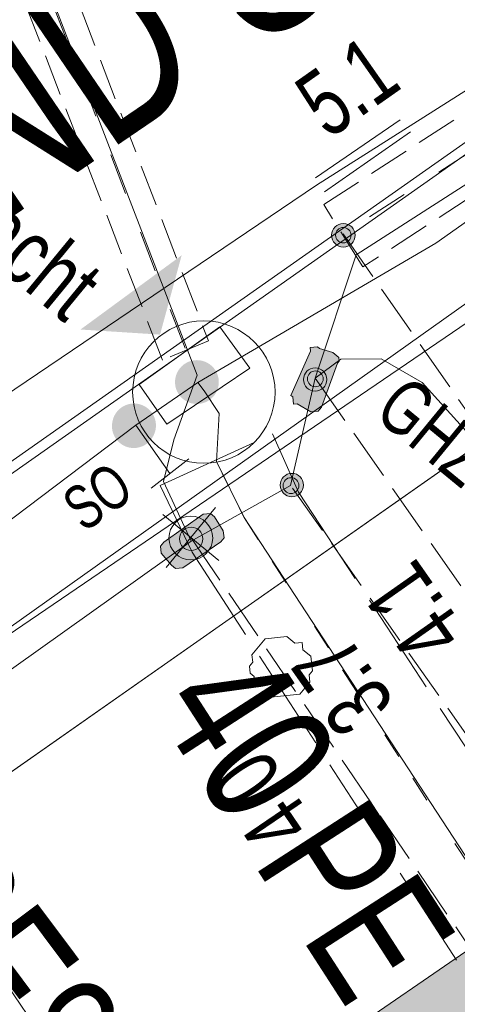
# Model space of a CAD drawing. Header units: metres. Extents: x -740 to 758, y -633 to 854.
# Tile 631 of 656: x 77.86 to 81.38, y -176.5 to -168.59. Entities that reach past the tile are written whole.
import ezdxf

# ---------------------------------------------------------------- set-up
doc = ezdxf.new("R2010")
doc.units = ezdxf.units.M
doc.header["$MEASUREMENT"] = 0
for name, pattern in [('208_208_208_416', [1.04, 0.208, -0.208, 0.208, -0.416]), ('333_125', [0.4576, 0.3328, -0.1248]), ('333_333', [0.6656, 0.3328, -0.3328]), ('416_125', [0.5408, 0.416, -0.1248]), ('832_208', [1.04, 0.832, -0.208])]:
    doc.linetypes.add(name, pattern=pattern)
for name, color, linetype in [('Gas.LOVION', 7, 'Continuous'), ('Gis.LOVION', 7, 'Continuous'), ('Grundkarte.LOVION', 7, 'Continuous'), ('Strom.LOVION', 7, 'Continuous'), ('StromBemass.LOVION', 7, 'Continuous'), ('Telko.LOVION', 7, 'Continuous'), ('Wasser.LOVION', 7, 'Continuous')]:
    doc.layers.add(name, color=color, linetype=linetype)
doc.styles.add('ERSTELLTER_STIL_1', font='arial.ttf')

msp = doc.modelspace()

# ---------------------------------------------------------------- hatches: boundary and pattern name
at = {"layer": 'Gas.LOVION', "linetype": 'Continuous', "lineweight": 13}
for points in [[(78.3503, -171.0755), (78.9898, -171.1164), (79.1639, -170.4787)], [(79.4225, -171.6096), (79.4354, -171.5917), (79.446, -171.5723), (79.4541, -171.5517), (79.4595, -171.5302), (79.4622, -171.5083), (79.4622, -171.4861), (79.4593, -171.4642), (79.4538, -171.4428), (79.4455, -171.4222), (79.4348, -171.4029), (79.4218, -171.385), (79.4066, -171.3689), (79.3895, -171.3549), (79.3707, -171.3431), (79.3507, -171.3337), (79.3296, -171.3269), (79.3079, -171.3229), (79.2858, -171.3216), (79.2637, -171.323), (79.242, -171.3272), (79.221, -171.3341), (79.201, -171.3436), (79.1823, -171.3555), (79.1653, -171.3697), (79.1502, -171.3859), (79.1373, -171.4038), (79.1267, -171.4232), (79.1186, -171.4438), (79.1132, -171.4653), (79.1105, -171.4873), (79.1105, -171.5094), (79.1134, -171.5313), (79.119, -171.5527), (79.1272, -171.5733), (79.1379, -171.5926), (79.151, -171.6105), (79.1662, -171.6266), (79.1832, -171.6406), (79.202, -171.6524), (79.222, -171.6618), (79.2431, -171.6686), (79.2648, -171.6726), (79.2869, -171.674), (79.309, -171.6725), (79.3307, -171.6683), (79.3517, -171.6614), (79.3717, -171.6519), (79.3904, -171.64), (79.4074, -171.6258)], [(79.4225, -171.6096), (79.4354, -171.5917), (79.446, -171.5723), (79.4541, -171.5517), (79.4595, -171.5302), (79.4622, -171.5083), (79.4622, -171.4861), (79.4593, -171.4642), (79.4538, -171.4428), (79.4455, -171.4222), (79.4348, -171.4029), (79.4218, -171.385), (79.4066, -171.3689), (79.3895, -171.3549), (79.3707, -171.3431), (79.3507, -171.3337), (79.3296, -171.3269), (79.3079, -171.3229), (79.2858, -171.3216), (79.2637, -171.323), (79.242, -171.3272), (79.221, -171.3341), (79.201, -171.3436), (79.1823, -171.3555), (79.1653, -171.3697), (79.1502, -171.3859), (79.1373, -171.4038), (79.1267, -171.4232), (79.1186, -171.4438), (79.1132, -171.4653), (79.1105, -171.4873), (79.1105, -171.5094), (79.1134, -171.5313), (79.119, -171.5527), (79.1272, -171.5733), (79.1379, -171.5926), (79.151, -171.6105), (79.1662, -171.6266), (79.1832, -171.6406), (79.202, -171.6524), (79.222, -171.6618), (79.2431, -171.6686), (79.2648, -171.6726), (79.2869, -171.674), (79.309, -171.6725), (79.3307, -171.6683), (79.3517, -171.6614), (79.3717, -171.6519), (79.3904, -171.64), (79.4074, -171.6258)], [(78.9147, -171.9639), (78.9276, -171.946), (78.9381, -171.9266), (78.9462, -171.9061), (78.9516, -171.8847), (78.9543, -171.8628), (78.9542, -171.8407), (78.9514, -171.8188), (78.9458, -171.7975), (78.9377, -171.777), (78.927, -171.7577), (78.9139, -171.7398), (78.8988, -171.7238), (78.8817, -171.7098), (78.8631, -171.698), (78.8431, -171.6887), (78.822, -171.6819), (78.8004, -171.6779), (78.7783, -171.6766), (78.7563, -171.678), (78.7346, -171.6822), (78.7137, -171.6891), (78.6937, -171.6986), (78.6751, -171.7105), (78.6582, -171.7246), (78.6431, -171.7407), (78.6302, -171.7586), (78.6196, -171.778), (78.6116, -171.7985), (78.6062, -171.8199), (78.6035, -171.8418), (78.6035, -171.8639), (78.6064, -171.8858), (78.6119, -171.9071), (78.6201, -171.9276), (78.6308, -171.9469), (78.6438, -171.9648), (78.659, -171.9808), (78.6761, -171.9948), (78.6947, -172.0066), (78.7147, -172.0159), (78.7357, -172.0227), (78.7574, -172.0267), (78.7795, -172.028), (78.8015, -172.0266), (78.8231, -172.0224), (78.8441, -172.0155), (78.864, -172.006), (78.8826, -171.9941), (78.8996, -171.98)], [(78.917, -171.9587), (78.9299, -171.9408), (78.9406, -171.9213), (78.9486, -171.9007), (78.9541, -171.8792), (78.9568, -171.8572), (78.9567, -171.835), (78.9539, -171.8131), (78.9483, -171.7916), (78.9401, -171.771), (78.9293, -171.7516), (78.9162, -171.7337), (78.901, -171.7176), (78.8839, -171.7036), (78.8651, -171.6917), (78.8451, -171.6824), (78.824, -171.6756), (78.8022, -171.6715), (78.78, -171.6702), (78.7579, -171.6716), (78.7362, -171.6759), (78.7151, -171.6828), (78.6951, -171.6923), (78.6764, -171.7042), (78.6594, -171.7184), (78.6443, -171.7346), (78.6313, -171.7526), (78.6207, -171.772), (78.6126, -171.7927), (78.6071, -171.8142), (78.6044, -171.8362), (78.6045, -171.8583), (78.6073, -171.8803), (78.6129, -171.9018), (78.6212, -171.9223), (78.6319, -171.9417), (78.645, -171.9596), (78.6602, -171.9757), (78.6773, -171.9898), (78.6961, -172.0016), (78.7162, -172.011), (78.7373, -172.0178), (78.7591, -172.0219), (78.7812, -172.0232), (78.8033, -172.0217), (78.8251, -172.0175), (78.8461, -172.0106), (78.8661, -172.0011), (78.8848, -171.9891), (78.9018, -171.975)]]:
    msp.add_hatch(color=7, dxfattribs=at).paths.add_polyline_path(points)
at = {"layer": 'Grundkarte.LOVION', "linetype": 'Continuous', "lineweight": 18}
msp.add_hatch(color=9, dxfattribs=at).paths.add_polyline_path([(82.2715, -175.5097), (78.8094, -177.8876), (86.153, -188.6077), (88.8089, -186.752), (89.8246, -188.0714), (91.5481, -186.9571), (95.0365, -184.5471), (95.2593, -184.4071), (91.6615, -179.3502), (86.6751, -172.1827), (82.1957, -175.3398)])
at = {"layer": 'Strom.LOVION', "linetype": 'Continuous', "lineweight": 13}
for points in [[(80.1998, -171.2494), (80.0424, -171.6046), (80.0585, -171.6178), (80.0642, -171.6764), (80.0935, -171.6735), (80.2031, -171.7367), (80.2616, -171.731), (80.2881, -171.6988), (80.4162, -171.3464), (80.4294, -171.3304), (80.4265, -171.3011), (80.3783, -171.2615), (80.2715, -171.2276), (80.2555, -171.2144), (80.1969, -171.2201)], [(79.173, -172.9901), (79.4778, -172.783), (79.5042, -172.7508), (79.4985, -172.6923), (79.4285, -172.5809), (79.3964, -172.5545), (79.3378, -172.5602), (79.0197, -172.7834), (78.9933, -172.8155), (78.9991, -172.8741), (79.0823, -172.9694), (79.1144, -172.9958)]]:
    msp.add_hatch(color=7, dxfattribs=at).paths.add_polyline_path(points)
at = {"layer": 'StromBemass.LOVION', "linetype": 'Continuous', "lineweight": 13}
for points in [[(80.5371, -170.3784), (80.5441, -170.3687), (80.5498, -170.3582), (80.5542, -170.3471), (80.5571, -170.3356), (80.5585, -170.3238), (80.5585, -170.3118), (80.557, -170.3), (80.554, -170.2885), (80.5495, -170.2774), (80.5438, -170.267), (80.5367, -170.2574), (80.5285, -170.2487), (80.5193, -170.2411), (80.5093, -170.2348), (80.4985, -170.2297), (80.4871, -170.2261), (80.4754, -170.2239), (80.4635, -170.2232), (80.4516, -170.224), (80.4399, -170.2262), (80.4286, -170.23), (80.4178, -170.2351), (80.4078, -170.2415), (80.3986, -170.2491), (80.3905, -170.2578), (80.3835, -170.2675), (80.3778, -170.278), (80.3734, -170.2891), (80.3705, -170.3006), (80.369, -170.3124), (80.3691, -170.3244), (80.3706, -170.3362), (80.3736, -170.3477), (80.378, -170.3588), (80.3838, -170.3692), (80.3909, -170.3788), (80.399, -170.3875), (80.4083, -170.3951), (80.4183, -170.4014), (80.4291, -170.4065), (80.4405, -170.4101), (80.4522, -170.4123), (80.4641, -170.413), (80.476, -170.4122), (80.4877, -170.41), (80.499, -170.4062), (80.5098, -170.4011), (80.5198, -170.3947), (80.529, -170.3871)], [(80.5114, -170.3567), (80.516, -170.3504), (80.5197, -170.3435), (80.5226, -170.3363), (80.5245, -170.3287), (80.5255, -170.3209), (80.5254, -170.3131), (80.5244, -170.3053), (80.5225, -170.2978), (80.5196, -170.2905), (80.5158, -170.2837), (80.5112, -170.2774), (80.5058, -170.2717), (80.4997, -170.2667), (80.4931, -170.2625), (80.486, -170.2592), (80.4786, -170.2568), (80.4709, -170.2554), (80.4631, -170.2549), (80.4553, -170.2555), (80.4476, -170.2569), (80.4402, -170.2594), (80.4331, -170.2627), (80.4265, -170.267), (80.4205, -170.272), (80.4152, -170.2777), (80.4106, -170.284), (80.4069, -170.2909), (80.404, -170.2982), (80.4021, -170.3057), (80.4012, -170.3135), (80.4012, -170.3213), (80.4022, -170.3291), (80.4042, -170.3366), (80.4071, -170.3439), (80.4108, -170.3507), (80.4155, -170.3571), (80.4208, -170.3627), (80.4269, -170.3677), (80.4335, -170.3719), (80.4406, -170.3752), (80.448, -170.3776), (80.4557, -170.379), (80.4635, -170.3795), (80.4713, -170.379), (80.479, -170.3775), (80.4864, -170.375), (80.4935, -170.3717), (80.5001, -170.3675), (80.5061, -170.3625)], [(80.309, -171.5366), (80.3159, -171.5271), (80.3215, -171.5168), (80.3258, -171.5059), (80.3287, -171.4945), (80.3301, -171.4828), (80.3301, -171.4711), (80.3286, -171.4594), (80.3256, -171.4481), (80.3213, -171.4372), (80.3156, -171.4269), (80.3087, -171.4174), (80.3006, -171.4089), (80.2915, -171.4015), (80.2816, -171.3952), (80.271, -171.3902), (80.2598, -171.3867), (80.2483, -171.3845), (80.2365, -171.3838), (80.2248, -171.3846), (80.2133, -171.3868), (80.2022, -171.3905), (80.1915, -171.3955), (80.1817, -171.4018), (80.1726, -171.4093), (80.1646, -171.4179), (80.1578, -171.4274), (80.1521, -171.4377), (80.1479, -171.4487), (80.145, -171.46), (80.1435, -171.4717), (80.1436, -171.4834), (80.1451, -171.4951), (80.148, -171.5064), (80.1524, -171.5173), (80.1581, -171.5276), (80.165, -171.5371), (80.1731, -171.5456), (80.1821, -171.553), (80.1921, -171.5593), (80.2027, -171.5643), (80.2139, -171.5679), (80.2254, -171.57), (80.2371, -171.5707), (80.2488, -171.5699), (80.2604, -171.5677), (80.2715, -171.564), (80.2821, -171.559), (80.292, -171.5527), (80.301, -171.5452)], [(80.2878, -171.5123), (80.2925, -171.5058), (80.2963, -171.4988), (80.2992, -171.4914), (80.3012, -171.4837), (80.3021, -171.4757), (80.3021, -171.4678), (80.3011, -171.4598), (80.2991, -171.4521), (80.2961, -171.4447), (80.2922, -171.4377), (80.2875, -171.4313), (80.282, -171.4255), (80.2759, -171.4204), (80.2691, -171.4162), (80.2619, -171.4128), (80.2543, -171.4103), (80.2464, -171.4089), (80.2385, -171.4084), (80.2305, -171.4089), (80.2227, -171.4104), (80.2151, -171.4129), (80.2079, -171.4164), (80.2012, -171.4207), (80.195, -171.4258), (80.1896, -171.4316), (80.1849, -171.4381), (80.1811, -171.4451), (80.1782, -171.4525), (80.1762, -171.4602), (80.1752, -171.4682), (80.1753, -171.4761), (80.1763, -171.4841), (80.1783, -171.4918), (80.1813, -171.4992), (80.1851, -171.5062), (80.1898, -171.5126), (80.1953, -171.5184), (80.2015, -171.5235), (80.2082, -171.5277), (80.2155, -171.5311), (80.2231, -171.5336), (80.2309, -171.535), (80.2389, -171.5355), (80.2469, -171.535), (80.2547, -171.5335), (80.2623, -171.531), (80.2695, -171.5275), (80.2762, -171.5232), (80.2823, -171.5181)], [(80.122, -172.385), (80.1289, -172.3755), (80.1345, -172.3652), (80.1388, -172.3542), (80.1417, -172.3428), (80.1431, -172.3312), (80.1431, -172.3194), (80.1416, -172.3077), (80.1386, -172.2964), (80.1343, -172.2854), (80.1286, -172.2752), (80.1216, -172.2657), (80.1135, -172.2571), (80.1045, -172.2497), (80.0945, -172.2434), (80.0839, -172.2384), (80.0727, -172.2348), (80.0611, -172.2327), (80.0494, -172.232), (80.0376, -172.2327), (80.0261, -172.235), (80.0149, -172.2386), (80.0043, -172.2437), (79.9944, -172.25), (79.9854, -172.2575), (79.9773, -172.2661), (79.9705, -172.2757), (79.9648, -172.286), (79.9605, -172.2969), (79.9576, -172.3083), (79.9562, -172.32), (79.9562, -172.3318), (79.9578, -172.3434), (79.9607, -172.3548), (79.9651, -172.3657), (79.9708, -172.376), (79.9777, -172.3855), (79.9858, -172.394), (79.9949, -172.4015), (80.0048, -172.4078), (80.0155, -172.4127), (80.0267, -172.4163), (80.0382, -172.4185), (80.05, -172.4192), (80.0617, -172.4184), (80.0732, -172.4162), (80.0844, -172.4125), (80.095, -172.4075), (80.1049, -172.4012), (80.114, -172.3936)], [(80.0921, -172.3703), (80.0968, -172.3638), (80.1006, -172.3568), (80.1035, -172.3493), (80.1055, -172.3416), (80.1065, -172.3337), (80.1064, -172.3257), (80.1054, -172.3178), (80.1034, -172.31), (80.1004, -172.3026), (80.0966, -172.2956), (80.0919, -172.2892), (80.0864, -172.2834), (80.0802, -172.2783), (80.0734, -172.274), (80.0662, -172.2707), (80.0586, -172.2682), (80.0507, -172.2667), (80.0428, -172.2663), (80.0348, -172.2668), (80.0269, -172.2683), (80.0194, -172.2708), (80.0121, -172.2742), (80.0054, -172.2785), (79.9993, -172.2836), (79.9938, -172.2895), (79.9891, -172.296), (79.9853, -172.303), (79.9824, -172.3104), (79.9804, -172.3182), (79.9795, -172.3261), (79.9795, -172.3341), (79.9805, -172.342), (79.9825, -172.3497), (79.9855, -172.3572), (79.9894, -172.3641), (79.9941, -172.3706), (79.9996, -172.3764), (80.0057, -172.3815), (80.0125, -172.3857), (80.0197, -172.3891), (80.0273, -172.3915), (80.0352, -172.393), (80.0432, -172.3935), (80.0511, -172.393), (80.059, -172.3914), (80.0666, -172.389), (80.0738, -172.3855), (80.0805, -172.3812), (80.0867, -172.3761)], [(79.3126, -172.8174), (79.3195, -172.8079), (79.3251, -172.7975), (79.3294, -172.7866), (79.3323, -172.7752), (79.3338, -172.7635), (79.3337, -172.7517), (79.3322, -172.74), (79.3293, -172.7286), (79.3249, -172.7176), (79.3192, -172.7073), (79.3122, -172.6978), (79.3041, -172.6893), (79.295, -172.6818), (79.2851, -172.6755), (79.2744, -172.6705), (79.2632, -172.6669), (79.2516, -172.6647), (79.2398, -172.664), (79.2281, -172.6648), (79.2165, -172.6671), (79.2053, -172.6707), (79.1947, -172.6758), (79.1847, -172.6821), (79.1757, -172.6897), (79.1676, -172.6983), (79.1607, -172.7079), (79.1551, -172.7182), (79.1508, -172.7292), (79.1479, -172.7406), (79.1465, -172.7523), (79.1465, -172.7641), (79.148, -172.7757), (79.151, -172.7871), (79.1554, -172.7981), (79.1611, -172.8084), (79.168, -172.8179), (79.1761, -172.8265), (79.1852, -172.8339), (79.1952, -172.8402), (79.2059, -172.8452), (79.2171, -172.8488), (79.2287, -172.851), (79.2404, -172.8517), (79.2522, -172.8509), (79.2637, -172.8487), (79.2749, -172.845), (79.2856, -172.8399), (79.2955, -172.8336), (79.3046, -172.8261)]]:
    msp.add_hatch(color=7, dxfattribs=at).paths.add_polyline_path(points)

# ---------------------------------------------------------------- linework, layer by layer
at = {"layer": 'Gas.LOVION', "color": 5, "linetype": 'Continuous', "lineweight": 18}
for points in [[(135.204, -132.562), (134.5018, -133.0888), (122.8021, -141.2965), (102.3757, -155.4707), (100.8674, -156.5196), (81.2086, -170.3823), (79.2933, -171.5005), (78.795, -171.8448), (74.0336, -175.4433), (59.2268, -185.7282), (52.8069, -190.1981)], [(79.2933, -171.5005), (79.3444, -171.5694), (79.4655, -171.7497), (79.4441, -172.136), (79.6656, -172.5873), (81.8024, -175.8512)]]:
    msp.add_lwpolyline(points, dxfattribs=at)
at = {"layer": 'Gas.LOVION', "color": 7, "linetype": 'Continuous', "lineweight": 13}
for points in [[(78.795, -171.8448), (79.0693, -172.2318)], [(79.2203, -172.1136), (78.9183, -172.35)]]:
    msp.add_lwpolyline(points, dxfattribs=at)
at = {"layer": 'Gas.LOVION', "color": 7, "linetype": '832_208', "lineweight": 13}
msp.add_lwpolyline([(79.8954, -171.9146), (80.1036, -172.3819), (82.2054, -175.5901), (81.3729, -176.1444), (79.2493, -172.8644), (78.99, -172.3282)], close=True, dxfattribs=at)
at = {"layer": 'Gas.LOVION', "color": 252, "linetype": '208_208_208_416', "lineweight": 18}
msp.add_lwpolyline([(79.4441, -172.136), (79.6656, -172.5873), (81.7892, -175.8672)], dxfattribs=at)
at = {"layer": 'Gas.LOVION', "color": 7, "linetype": 'Continuous', "lineweight": 13}
msp.add_circle((79.3421, -171.5784), 0.5724, dxfattribs=at)
at = {"layer": 'Gis.LOVION', "color": 44, "linetype": 'Continuous', "lineweight": 18}
msp.add_lwpolyline([(75.8348, -173.612), (86.3575, -166.2139)], dxfattribs=at)
msp.add_lwpolyline([(79.4714, -171.0546), (79.7107, -171.3858), (79.0453, -171.8351), (78.822, -171.5171)], close=True, dxfattribs=at)
at = {"layer": 'Grundkarte.LOVION', "color": 8, "linetype": 'Continuous', "lineweight": 18}
for points in [[(134.3069, -131.8517), (132.0965, -133.4274), (128.4703, -135.9395), (124.5478, -138.7466), (121.6163, -140.8066), (118.2129, -143.1787), (113.9356, -146.2865), (111.1889, -148.1215), (108.3102, -150.1172), (105.3087, -152.0658), (100.6709, -155.4157), (98.0413, -157.2393), (95.6874, -158.8585), (92.1897, -161.4763), (89.2697, -163.6534), (85.8455, -166.1162), (82.9461, -168.2026), (80.2466, -169.9148), (76.9752, -172.1262), (74.5099, -173.8155), (71.2592, -175.9362), (68.9731, -177.3419), (66.6399, -178.8705), (63.6383, -180.8191)], [(136.3638, -133.5422), (130.0874, -137.9686), (108.7607, -152.9105), (98.2219, -160.2954), (87.5189, -167.8146), (76.9802, -175.1995), (66.2508, -182.7508), (55.6006, -190.2057), (44.8712, -197.7571), (31.8143, -206.8955), (18.6782, -216.1304), (5.5949, -225.301), (-7.4522, -240.5861), (-16.7231, -263.6595), (-16.9871, -267.9118), (-17.6288, -276.1615)], [(136.3638, -133.5422), (130.0874, -137.9686), (108.7607, -152.9105), (98.2219, -160.2954), (87.5189, -167.8146), (76.9802, -175.1995), (66.2508, -182.7508), (55.6006, -190.2057), (44.8712, -197.7571), (31.8143, -206.8955), (18.6782, -216.1304), (5.5949, -225.301), (-7.4522, -240.5861), (-16.7231, -263.6595), (-16.9871, -267.9118), (-17.6288, -276.1615)]]:
    msp.add_lwpolyline(points, dxfattribs=at)
at = {"layer": 'Grundkarte.LOVION', "color": 253, "linetype": 'Continuous', "lineweight": 18}
msp.add_lwpolyline([(55.6006, -190.2057), (68.8441, -209.2749), (74.8436, -205.6441), (79.9464, -202.5147), (66.2508, -182.7508), (76.9802, -175.1995), (87.5189, -167.8146), (98.2219, -160.2954), (108.7607, -152.9105), (124.3648, -175.2661), (123.1396, -176.0361), (117.5328, -179.4512), (113.1833, -182.1227), (108.0541, -185.2842), (104.5956, -187.3957), (102.1981, -188.8715), (91.9076, -195.1681), (95.575, -201.8438), (103.8048, -216.7925), (89.3017, -224.7423), (87.6459, -225.6431), (86.2715, -226.3981), (68.7118, -236.036), (57.8325, -216.0558)], dxfattribs=at)
at = {"layer": 'Grundkarte.LOVION', "color": 8, "linetype": 'Continuous', "lineweight": 18}
for points in [[(86.153, -188.6077), (78.8094, -177.8876), (76.9802, -175.1995), (87.5189, -167.8146), (94.2267, -177.4738), (101.9616, -188.5695), (102.1981, -188.8715), (91.9076, -195.1681), (91.0429, -195.6959)], [(82.2715, -175.5097), (82.1957, -175.3398), (86.6751, -172.1827), (91.6615, -179.3502), (95.2593, -184.4071), (95.0365, -184.5471), (91.5481, -186.9571), (89.8246, -188.0714), (88.8089, -186.752), (86.153, -188.6077), (78.8094, -177.8876)], [(79.9464, -202.5147), (66.2508, -182.7508), (76.9802, -175.1995), (78.8094, -177.8876), (86.153, -188.6077), (91.0429, -195.6959)]]:
    msp.add_lwpolyline(points, close=True, dxfattribs=at)
at = {"layer": 'Grundkarte.LOVION', "color": 3, "linetype": 'Continuous', "lineweight": 18}
msp.add_lwpolyline([(79.7519, -173.9236), (79.7462, -173.8651), (79.714, -173.8387), (79.7083, -173.7801), (79.7347, -173.748), (79.729, -173.6894), (79.8347, -173.5609), (80.0103, -173.5437), (80.0746, -173.5965), (80.1331, -173.5908), (80.1389, -173.6493), (80.2031, -173.7022), (80.2146, -173.8193), (80.1882, -173.8514), (80.1939, -173.91), (80.1147, -174.0064), (79.8805, -174.0293)], dxfattribs=at)
at = {"layer": 'Strom.LOVION', "color": 1, "linetype": 'Continuous', "lineweight": 18}
msp.add_lwpolyline([(52.6768, -191.4374), (61.851, -184.3041), (65.3302, -182.1019), (68.2789, -180.2176), (83.6037, -169.3353), (90.8004, -164.3461), (101.368, -156.5002), (102.7781, -155.5052), (105.5758, -153.7391), (108.865, -151.4077), (132.5513, -134.9051), (124.1323, -123.4625)], dxfattribs=at)
at = {"layer": 'Strom.LOVION', "color": 150, "linetype": 'Continuous', "lineweight": 18}
for points in [[(61.0199, -153.7359), (63.4895, -153.4501), (71.2872, -150.6779), (79.2876, -171.442), (79.1021, -171.9626), (79.0164, -172.2961), (79.2408, -172.7766)], [(91.6851, -164.0231), (91.3802, -164.2303), (90.5772, -164.028), (89.9118, -164.4773), (80.5674, -170.4745), (80.2359, -171.4675)], [(80.2359, -171.4675), (80.0393, -172.3291), (79.2408, -172.7766), (70.0942, -179.2865), (68.435, -180.4536), (65.4863, -182.3379), (64.3725, -183.0379)]]:
    msp.add_lwpolyline(points, dxfattribs=at)
at = {"layer": 'Strom.LOVION', "color": 7, "linetype": '333_125', "lineweight": 13}
for points in [[(79.3789, -171.1671), (79.0098, -171.3214), (71.2262, -151.1125), (71.6114, -150.9714)], [(90.4722, -163.8609), (89.8229, -164.3234), (89.96, -164.5169), (80.6213, -170.5727), (80.3063, -170.0715), (90.2972, -163.5825)]]:
    msp.add_lwpolyline(points, close=True, dxfattribs=at)
at = {"layer": 'Strom.LOVION', "color": 9, "linetype": '333_333', "lineweight": 18}
for points in [[(71.4254, -151.0339), (79.1929, -171.2296)], [(90.4561, -163.8477), (80.4624, -170.3074)]]:
    msp.add_lwpolyline(points, dxfattribs=at)
at = {"layer": 'Strom.LOVION', "color": 7, "linetype": 'Continuous', "lineweight": 13}
for points in [[(80.1998, -171.2494), (80.1969, -171.2201), (80.2555, -171.2144), (80.2715, -171.2276), (80.3783, -171.2615), (80.4265, -171.3011), (80.4294, -171.3304), (80.4162, -171.3464), (80.2881, -171.6988), (80.2616, -171.731), (80.2031, -171.7367), (80.0935, -171.6735), (80.0642, -171.6764), (80.0585, -171.6178), (80.0424, -171.6046)], [(79.173, -172.9901), (79.1144, -172.9958), (79.0823, -172.9694), (78.9991, -172.8741), (78.9933, -172.8155), (79.0197, -172.7834), (79.3378, -172.5602), (79.3964, -172.5545), (79.4285, -172.5809), (79.4985, -172.6923), (79.5042, -172.7508), (79.4778, -172.783)]]:
    msp.add_lwpolyline(points, close=True, dxfattribs=at)
at = {"layer": 'Strom.LOVION', "color": 5, "linetype": 'Continuous', "lineweight": 18}
msp.add_lwpolyline([(80.2359, -171.4675), (80.4426, -171.3143), (80.7675, -171.3121), (81.0963, -171.5016), (81.9577, -172.4518), (83.3991, -174.498)], dxfattribs=at)
at = {"layer": 'Strom.LOVION', "color": 9, "linetype": 'Continuous', "lineweight": 18}
for points in [[(79.0398, -172.9883), (79.436, -172.5063)], [(79.0129, -172.5624), (79.4629, -172.9322)]]:
    msp.add_lwpolyline(points, dxfattribs=at)
msp.add_circle((79.2375, -172.7517), 0.1761, dxfattribs=at)
at = {"layer": 'StromBemass.LOVION', "color": 7, "linetype": 'Continuous', "lineweight": 13}
for points in [[(80.2409, -169.8562), (80.9195, -169.3909)], [(80.3109, -169.9676), (81.0027, -169.4862)]]:
    msp.add_lwpolyline(points, dxfattribs=at)
at = {"layer": 'StromBemass.LOVION', "color": 7, "linetype": '416_125', "lineweight": 13}
for points in [[(80.4624, -170.3074), (81.9577, -172.4518), (83.3991, -174.498)], [(80.2359, -171.4675), (82.7073, -174.9795)], [(85.9569, -172.6963), (83.3991, -174.498), (82.7073, -174.9795), (82.1665, -175.3427), (80.0393, -172.3291)], [(79.2379, -172.7473), (81.4815, -176.0451)]]:
    msp.add_lwpolyline(points, dxfattribs=at)
at = {"layer": 'StromBemass.LOVION', "color": 7, "linetype": 'Continuous', "lineweight": 13}
for centre, radius in [((80.4638, -170.3181), 0.0949), ((80.4633, -170.3172), 0.0623), ((80.2368, -171.4773), 0.0935), ((80.2387, -171.4719), 0.0636), ((80.0497, -172.3256), 0.0936), ((80.043, -172.3299), 0.0636), ((79.2401, -172.7579), 0.0938)]:
    msp.add_circle(centre, radius, dxfattribs=at)
at = {"layer": 'Telko.LOVION', "color": 1, "linetype": 'Continuous', "lineweight": 18}
msp.add_lwpolyline([(45.3374, -195.4209), (67.652, -180.4563), (68.2239, -179.957), (68.8818, -179.5823), (82.8205, -170.0917), (83.3602, -169.566), (83.9642, -169.0932), (99.0823, -158.3641), (99.8034, -157.8798)], dxfattribs=at)
at = {"layer": 'Wasser.LOVION', "color": 150, "linetype": 'Continuous', "lineweight": 18}
msp.add_lwpolyline([(134.7219, -132.1658), (129.3601, -135.9708), (125.5846, -138.4679), (115.6952, -145.3903), (101.7483, -155.2513), (100.9187, -155.8348), (96.5961, -158.9323), (93.3625, -161.2286), (90.4678, -163.2111), (83.6241, -168.0329), (82.5878, -168.7696), (74.8852, -174.1778), (74.0849, -174.7585), (73.9471, -174.8606), (71.2516, -176.7645), (69.0616, -179.0032), (66.1349, -180.2056), (58.5644, -185.453), (53.8266, -188.9901), (44.6497, -195.3404)], dxfattribs=at)

# ---------------------------------------------------------------- texts
at = {"layer": 'Gas.LOVION', "color": 5, "linetype": 'Continuous', "lineweight": 18, "attachment_point": 7, "style": 'ERSTELLTER_STIL_1'}
for s, insert, char_height, rotation in [('{\\A1;\\W0.72102x;300 ND ST KA (1977)}', (75.6374, -172.1606), 1.422779, 34.2426), ('{\\A1;\\W0.71557x;40 PE}', (78.9142, -174.1206), 1.067097, 302.85829), ('{\\A1;\\W0.71559x;50 ST}', (75.7754, -176.1241), 1.06709, 308.72492)]:
    msp.add_mtext(s, dxfattribs=dict(at, insert=insert, char_height=char_height, rotation=rotation))
at = {"layer": 'Strom.LOVION', "color": 1, "linetype": 'Continuous', "lineweight": 18, "insert": (76.7341, -169.8102), "char_height": 0.533543, "attachment_point": 7, "rotation": 320.58397, "style": 'ERSTELLTER_STIL_1'}
msp.add_mtext('{\\A1;\\W0.71559x;Schacht}', dxfattribs=at)
at = {"layer": 'Strom.LOVION', "color": 7, "linetype": 'Continuous', "lineweight": 13, "attachment_point": 7, "style": 'ERSTELLTER_STIL_1'}
for s, insert, char_height, rotation in [('{\\A1;\\W0.71563x;GHZ}', (80.6922, -171.7722), 0.4446, 320.58341), ('{\\A1;\\W0.71563x;SO}', (78.3824, -172.7139), 0.355684, 35.24093)]:
    msp.add_mtext(s, dxfattribs=dict(at, insert=insert, char_height=char_height, rotation=rotation))
at = {"layer": 'StromBemass.LOVION', "color": 7, "linetype": 'Continuous', "lineweight": 13, "attachment_point": 7, "style": 'ERSTELLTER_STIL_1'}
for s, insert, char_height, rotation in [('{\\A1;\\W0.71558x;5.1}', (80.3471, -169.5588), 0.53356, 35.08433), ('{\\A1;\\W0.71558x;4.1}', (81.4602, -173.5046), 0.53356, 125.08433), ('{\\A1;\\W0.71558x;3.7}', (80.8962, -174.0784), 0.53356, 125.08433), ('{\\A1;\\W0.71558x;4.0}', (80.2424, -175.0284), 0.533524, 124.24046)]:
    msp.add_mtext(s, dxfattribs=dict(at, insert=insert, char_height=char_height, rotation=rotation))
at = {"layer": 'Wasser.LOVION', "color": 150, "linetype": 'Continuous', "lineweight": 18, "insert": (75.7722, -174.5153), "char_height": 1.06708, "attachment_point": 7, "rotation": 306.83075, "style": 'ERSTELLTER_STIL_1'}
msp.add_mtext('{\\A1;\\W0.71558x;25 PE80}', dxfattribs=at)

doc.saveas('drawing.dxf')
